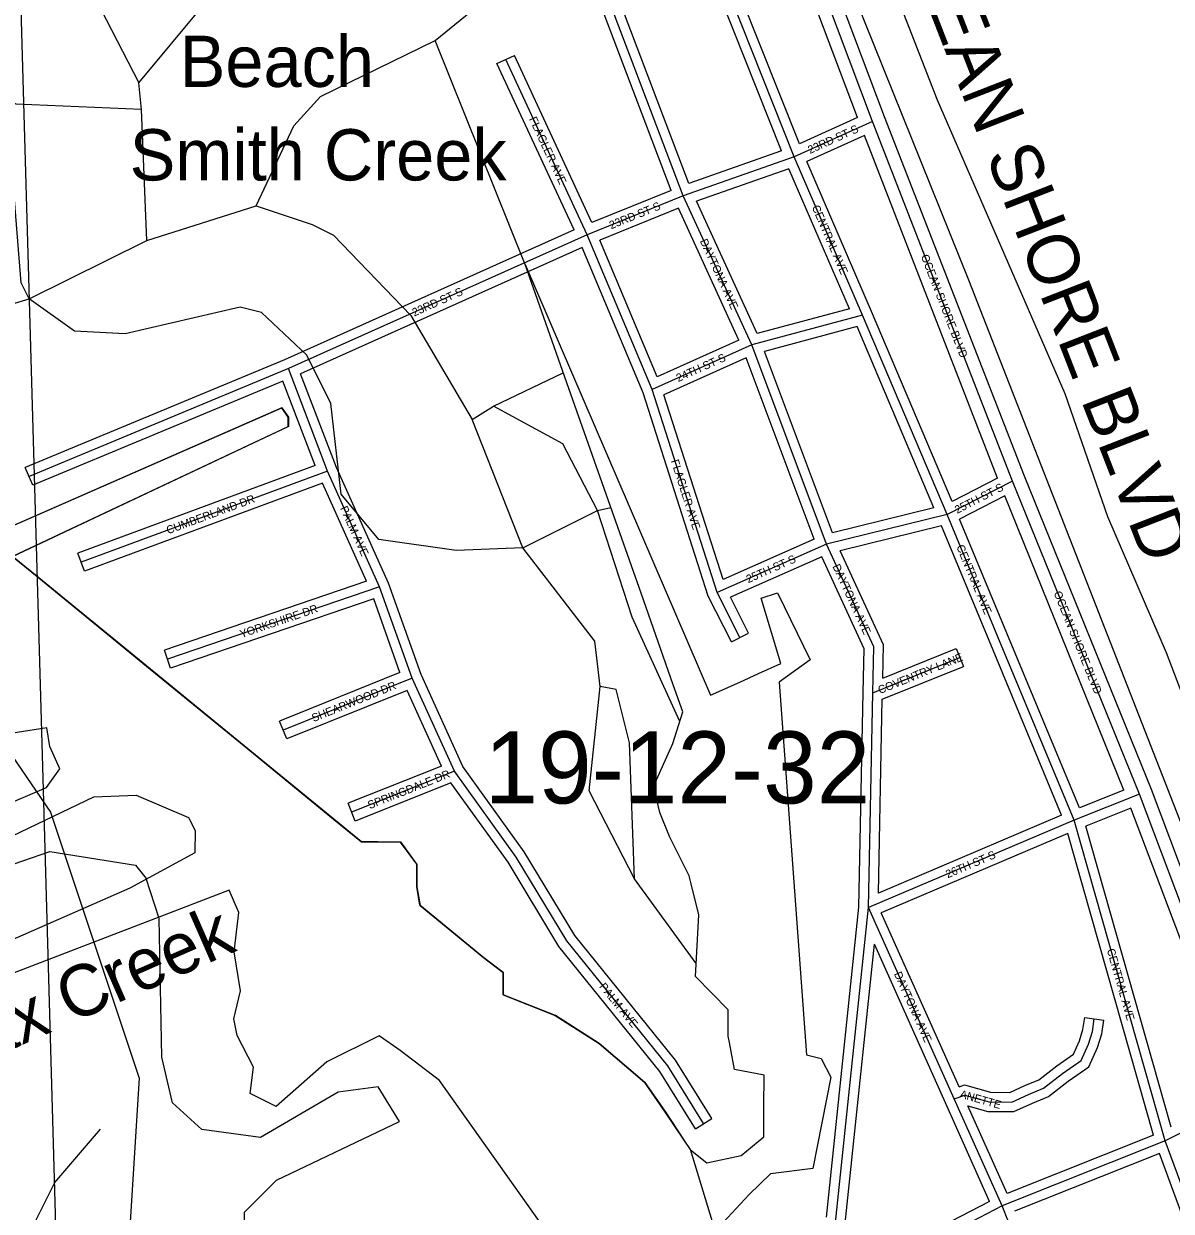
# Model space of a CAD drawing. Extents: x 457167 to 656239, y 1787309 to 1969297.
# Drawn here: x 617047 to 620629, y 1857861 to 1861569 of the extents above; entities that cross this region are included whole.
import ezdxf

# ---------------------------------------------------------------- set-up
doc = ezdxf.new("R2010")
doc.units = 0
for name, color, linetype in [('Level 1', 7, 'Continuous'), ('Level 2', 7, 'Continuous'), ('Level 22', 7, 'Continuous'), ('Level 23', 7, 'Continuous'), ('Level 28', 7, 'Continuous'), ('Level 31', 7, 'Continuous'), ('Level 32', 7, 'Continuous'), ('Level 34', 7, 'Continuous'), ('Level 41', 7, 'Continuous'), ('Level 44', 7, 'Continuous'), ('Level 5', 7, 'Continuous'), ('Level 7', 7, 'Continuous'), ('Level 8', 7, 'Continuous')]:
    doc.layers.add(name, color=color, linetype=linetype)

msp = doc.modelspace()

# ---------------------------------------------------------------- linework, layer by layer
at = {"layer": 'Level 1'}
for p, q in [((616980.56, 1863630.604), (617108.333, 1859138.994)), ((616454.38, 1860093.271), (617130.03, 1859107.332)), ((617108.333, 1859138.994), (617356.359, 1850420.191)), ((617130.03, 1859107.332), (617406.694, 1858276.824)), ((617406.694, 1858276.824), (617309.659, 1856739.253))]:
    msp.add_line(p, q, dxfattribs=at)
at = {"layer": 'Level 22'}
for p, q in [((619696.85, 1861264.093), (619270.224, 1862399.04)), ((620133.7, 1860140.778), (619696.85, 1861264.093)), ((620529.975, 1859162.96), (620133.7, 1860140.778)), ((620885.56, 1858220.093), (620529.975, 1859162.96))]:
    msp.add_line(p, q, dxfattribs=at)
at = {"layer": 'Level 23'}
for p, q in [((619734.13, 1861278.591), (619307.665, 1862413.115)), ((619649.734, 1861275.751), (619246.182, 1862349.311)), ((620170.771, 1860155.802), (619734.13, 1861278.591)), ((620086.985, 1860150.535), (619671.224, 1861219.622)), ((620567.228, 1859177.531), (620170.771, 1860155.802)), ((620481.55, 1859175.947), (620109.279, 1860094.536)), ((620922.988, 1858234.207), (620567.229, 1859177.53)), ((620839.018, 1858230.146), (620503.4, 1859120.066))]:
    msp.add_line(p, q, dxfattribs=at)
at = {"layer": 'Level 31'}
for p, q in [((619452.311, 1861153.791), (619010.39, 1862265.482)), ((619105.914, 1861031.954), (618679.29, 1862155.271)), ((618805.344, 1860910.075), (618551.28, 1861457.231)), ((619696.85, 1861264.093), (619452.311, 1861153.791)), ((619452.311, 1861153.791), (619105.914, 1861031.954)), ((619665.703, 1860659.043), (619452.311, 1861153.791)), ((619105.914, 1861031.954), (618805.344, 1860910.075)), ((619319.33, 1860566.296), (619105.914, 1861031.954)), ((618805.344, 1860910.075), (617873.015, 1860492.121)), ((619008.555, 1860426.971), (618805.344, 1860910.075)), ((619665.703, 1860659.043), (619319.33, 1860566.296)), ((619929.9, 1860036.251), (619665.703, 1860659.043)), ((619319.33, 1860566.296), (619008.555, 1860426.971)), ((619552.967, 1859943.531), (619319.33, 1860566.296)), ((617873.015, 1860492.121), (617062.971, 1860155.516)), ((617994.905, 1860172.001), (617873.015, 1860492.121)), ((619211.621, 1859792.598), (619008.555, 1860426.971)), ((617994.905, 1860172.001), (617225.649, 1859887.714)), ((618157.495, 1859811.115), (617994.905, 1860172.001)), ((620133.7, 1860140.778), (619929.9, 1860036.251)), ((619929.9, 1860036.251), (619552.967, 1859943.531)), ((620088.351, 1859654.649), (619929.9, 1860036.251)), ((619552.967, 1859943.531), (619211.621, 1859792.598)), ((618157.495, 1859811.115), (617495.235, 1859584.891)), ((618259.054, 1859525.926), (618157.495, 1859811.115)), ((619282.778, 1859652.893), (619211.621, 1859792.598)), ((620326.193, 1859081.702), (620088.351, 1859654.649)), ((619697.649, 1859480.124), (619968.933, 1859590.039)), ((618259.054, 1859525.926), (617856.576, 1859363.431)), ((618391.164, 1859234.886), (618259.054, 1859525.926)), ((619684.259, 1858808.876), (619697.649, 1859480.124)), ((618391.164, 1859234.886), (618070.201, 1859107.216)), ((618584.411, 1858967.06), (618391.164, 1859234.886)), ((620529.975, 1859162.96), (620326.193, 1859081.702)), ((620326.193, 1859081.702), (619684.259, 1858808.876)), ((620610.422, 1858080.721), (620326.193, 1859081.702)), ((618742.019, 1858705.087), (618584.411, 1858967.06)), ((619581.44, 1857825.723), (619684.259, 1858808.876)), ((619951.36, 1858211.899), (619684.259, 1858808.876)), ((619057.374, 1858314.96), (618742.019, 1858705.087)), ((619169.233, 1858134.488), (619057.374, 1858314.96)), ((620100.952, 1857877.579), (619951.36, 1858211.899)), ((620885.56, 1858220.093), (620610.422, 1858080.721)), ((620610.422, 1858080.721), (620100.952, 1857877.579)), ((620976.157, 1857085.483), (620610.422, 1858080.721)), ((620100.952, 1857877.579), (619894.91, 1857770.508)), ((620497.245, 1856893.942), (620100.952, 1857877.579))]:
    msp.add_line(p, q, dxfattribs=at)
for points in [[(619697.649, 1859480.124), (619700.335, 1859623.391), (619552.967, 1859943.531)], [(619951.36, 1858211.899), (619985.11, 1858223.866), (620061.162, 1858202.338), (620131.505, 1858201.906), (620184.045, 1858225.491), (620230.854, 1858245.082), (620289.465, 1858290.843), (620348.069, 1858331.513), (620371.354, 1858382.762), (620383.168, 1858421.66), (620388.936, 1858461.653)]]:
    msp.add_lwpolyline(points, dxfattribs=at)
at = {"layer": 'Level 32'}
for p, q in [((619468.592, 1861194.045), (619049.523, 1862248.251)), ((619412.896, 1861171.728), (618992.979, 1862228.067)), ((619123.568, 1861069.965), (618718.44, 1862136.684)), ((619067.45, 1861048.73), (618662.801, 1862114.189)), ((618524.07, 1861444.596), (618578.49, 1861469.866)), ((618820.528, 1860948.605), (618578.49, 1861469.866)), ((618765.33, 1860925.013), (618524.07, 1861444.596)), ((619649.733, 1861275.751), (619468.591, 1861194.045)), ((619671.225, 1861219.622), (619491.545, 1861138.576)), ((619412.896, 1861171.728), (619123.568, 1861069.965)), ((619693.25, 1860670.925), (619491.545, 1861138.576)), ((619435.852, 1861116.199), (619146.885, 1861014.562)), ((619624.404, 1860679.042), (619435.852, 1861116.199)), ((619067.45, 1861048.73), (618820.529, 1860948.605)), ((619336.045, 1860601.827), (619146.885, 1861014.561)), ((619090.595, 1860993.369), (618844.78, 1860893.692)), ((619279.453, 1860581.296), (619090.595, 1860993.369)), ((618765.329, 1860925.013), (617861.12, 1860519.666)), ((618789.595, 1860870.137), (617911.13, 1860476.33)), ((618980.387, 1860416.561), (618789.595, 1860870.137)), ((619024.301, 1860466.907), (618844.78, 1860893.693)), ((619624.404, 1860679.041), (619336.045, 1860601.827)), ((619944.917, 1860077.668), (619693.32, 1860670.759)), ((619648.27, 1860623.318), (619359.034, 1860545.869)), ((619888.523, 1860056.966), (619648.269, 1860623.318)), ((619279.453, 1860581.295), (619024.302, 1860466.906)), ((619571.69, 1859979.031), (619359.035, 1860545.869)), ((617861.12, 1860519.666), (617051.458, 1860183.219)), ((619302.458, 1860525.855), (619045.305, 1860410.569)), ((619514.927, 1859959.512), (619302.458, 1860525.854)), ((618022.622, 1860183.511), (617911.129, 1860476.33)), ((617855.979, 1860452.553), (617074.483, 1860127.811)), ((617956.086, 1860189.639), (617855.979, 1860452.553)), ((619183.788, 1859781.141), (618980.387, 1860416.561)), ((619230.016, 1859833.534), (619045.305, 1860410.569)), ((617074.483, 1860127.811), (617051.458, 1860183.219)), ((617956.085, 1860189.639), (617215.249, 1859915.853)), ((618185.346, 1859822.326), (618022.622, 1860183.511)), ((617979.049, 1860134.159), (617236.048, 1859859.573)), ((618116.6, 1859828.847), (617979.049, 1860134.158)), ((620086.985, 1860150.535), (619944.917, 1860077.669)), ((620109.279, 1860094.536), (619968.223, 1860022.189)), ((619888.523, 1860056.966), (619571.69, 1859979.03)), ((620116.057, 1859666.153), (619968.222, 1860022.189)), ((619912.065, 1860000.968), (619595.408, 1859923.076)), ((620060.645, 1859643.143), (619912.066, 1860000.967)), ((619514.927, 1859959.513), (619230.016, 1859833.534)), ((617236.048, 1859859.573), (617215.249, 1859915.853)), ((619538.071, 1859904.141), (619252.736, 1859777.975)), ((618116.6, 1859828.847), (617485.538, 1859613.281)), ((618286.892, 1859537.176), (618185.346, 1859822.326)), ((618139.166, 1859773.151), (617504.933, 1859556.501)), ((618221.138, 1859542.971), (618139.167, 1859773.151)), ((619256.045, 1859639.277), (619183.788, 1859781.142)), ((619309.51, 1859666.508), (619252.735, 1859777.975)), ((619256.045, 1859639.277), (619309.51, 1859666.508)), ((620287.079, 1859097.675), (620060.643, 1859643.146)), ((620342.559, 1859120.526), (620116.059, 1859666.151)), ((617504.933, 1859556.501), (617485.538, 1859613.281)), ((619728.495, 1859524.991), (619957.666, 1859617.843)), ((619957.666, 1859617.843), (619980.198, 1859562.233)), ((618221.137, 1859542.971), (617845.345, 1859391.25)), ((618417.244, 1859250.011), (618286.892, 1859537.176)), ((619727.248, 1859459.746), (619980.198, 1859562.233)), ((618243.62, 1859487.341), (617867.808, 1859335.611)), ((618350.842, 1859251.134), (618243.621, 1859487.341)), ((619654.29, 1858810.739), (619667.655, 1859480.722)), ((619715.176, 1858854.613), (619727.248, 1859459.746)), ((617867.808, 1859335.611), (617845.345, 1859391.25)), ((618350.842, 1859251.133), (618059.113, 1859135.091)), ((618609.472, 1858983.597), (618417.245, 1859250.011)), ((618380.52, 1859198.366), (618081.29, 1859079.34)), ((618559.349, 1858950.521), (618380.519, 1859198.365)), ((620481.55, 1859175.947), (620342.559, 1859120.525)), ((618081.29, 1859079.34), (618059.113, 1859135.091)), ((620287.079, 1859097.675), (619715.176, 1858854.613)), ((620503.4, 1859120.066), (620362.445, 1859063.86)), ((620629.337, 1858123.933), (620362.445, 1859063.86)), ((620306.624, 1859040.787), (619724.128, 1858793.223)), ((620574.169, 1858098.562), (620306.624, 1859040.786)), ((618766.654, 1858722.331), (618609.471, 1858983.597)), ((618717.382, 1858687.841), (618559.35, 1858950.521)), ((619553.039, 1857842.582), (619654.29, 1858810.738)), ((619967.433, 1858249.428), (619724.128, 1858793.223)), ((619081.884, 1858332.359), (618766.655, 1858722.331)), ((619032.861, 1858297.56), (618717.381, 1858687.841)), ((619611.438, 1857824.143), (619702.48, 1858694.691)), ((619923.975, 1858199.646), (619702.48, 1858694.691)), ((620359.244, 1858465.936), (620418.63, 1858457.371)), ((619194.733, 1858150.293), (619081.884, 1858332.359)), ((619143.733, 1858118.683), (619032.861, 1858297.56)), ((620062.011, 1857891.151), (619923.975, 1858199.646)), ((620116.578, 1857916.106), (619993.94, 1858190.188)), ((619143.733, 1858118.683), (619194.733, 1858150.293)), ((620574.168, 1858098.562), (620116.578, 1857916.106)), ((620592.896, 1858041.436), (620140.03, 1857860.863)), ((620937.936, 1857102.511), (620592.896, 1858041.435)), ((620062.011, 1857891.151), (619881.076, 1857797.128))]:
    msp.add_line(p, q, dxfattribs=at)
for points in [[(619667.654, 1859480.686), (619670.211, 1859617.086), (619538.071, 1859904.141)], [(619728.495, 1859524.991), (619730.459, 1859629.696), (619595.409, 1859923.076)], [(619967.433, 1858249.428), (619984.09, 1858255.334), (620065.417, 1858232.313), (620125.168, 1858231.946), (620172.11, 1858253.018), (620215.561, 1858271.204), (620271.667, 1858315.009), (620324.175, 1858351.447), (620343.223, 1858393.372), (620353.8, 1858428.198), (620359.244, 1858465.936)], [(619993.94, 1858190.188), (620056.907, 1858172.363), (620137.841, 1858171.867), (620195.982, 1858197.966), (620246.146, 1858218.96), (620307.261, 1858266.677), (620371.964, 1858311.579), (620399.485, 1858372.152), (620412.536, 1858415.121), (620418.63, 1858457.371)]]:
    msp.add_lwpolyline(points, dxfattribs=at)
at = {"layer": 'Level 5'}
for p, q in [((618611.742, 1860817.181), (618331.394, 1861516.923)), ((617414.173, 1861301.126), (617405.932, 1861384.526)), ((617430.425, 1860892.649), (617414.173, 1861301.126)), ((617430.425, 1860892.649), (617772.339, 1861000.662)), ((617063.431, 1860709.644), (617430.425, 1860892.649)), ((618513.582, 1860374.656), (618731.093, 1860479.071)), ((618871.033, 1860082.024), (618748.21, 1860430.505)), ((618446.861, 1860333.045), (618513.582, 1860374.656)), ((618604.825, 1859932.739), (618446.861, 1860333.045)), ((618604.825, 1859932.739), (618838.368, 1860049.182)), ((618838.368, 1860049.182), (618879.417, 1860058.27)), ((618973.864, 1859790.653), (618871.033, 1860082.024)), ((617093.193, 1859838.762), (617430.283, 1859562.778)), ((619074.474, 1859504.74), (618973.864, 1859790.653)), ((617430.283, 1859562.778), (617734.305, 1859314.104)), ((617734.305, 1859314.104), (618014.161, 1859085.092)), ((619146.392, 1858634.191), (618953.835, 1858898.645))]:
    msp.add_line(p, q, dxfattribs=at)
for points in [[(617512.271, 1867311.531), (617753.467, 1866786.084), (617761.707, 1866719.392), (618027.815, 1866093.874), (618077.636, 1865918.751), (618144.228, 1865801.97), (618243.9, 1865460.085), (618426.875, 1865084.76), (618468.397, 1864926.308), (618668.012, 1864492.621), (618917.409, 1863850.463), (619117.024, 1863408.417), (619432.992, 1862624.476), (619574.345, 1862307.531), (619707.24, 1861823.895), (619898.445, 1861331.858), (620297.605, 1860414.445), (620430.569, 1860030.81), (620613.533, 1859605.464), (621220.39, 1858012.611)], [(616931.75, 1862318.679), (616990.072, 1862260.258), (616998.302, 1862176.897), (617405.932, 1861384.526)], [(617405.932, 1861384.526), (617606.263, 1861626.051), (617664.783, 1861776.034), (617689.953, 1861942.726)], [(618331.394, 1861516.923), (618565.035, 1861708.397), (618556.765, 1861783.428), (618515.144, 1861825.169), (618273.301, 1861742.066), (618048.318, 1861833.996), (617848.185, 1861792.515), (617689.953, 1861942.726)], [(617772.339, 1861000.662), (617889.309, 1861250.616), (617972.77, 1861342.219), (618331.394, 1861516.923)], [(617414.173, 1861301.126), (617022.397, 1861318.224), (616880.745, 1861376.744)], [(617772.339, 1861000.662), (617947.331, 1860942.112), (618013.993, 1860908.702), (618255.487, 1860658.349), (618446.861, 1860333.045)], [(618748.21, 1860430.505), (618611.742, 1860817.181), (619190.934, 1859472.624), (619282.64, 1859513.26), (619340.594, 1859539.747)], [(616504.635, 1860468.478), (616896.67, 1860659.792), (617063.431, 1860709.644)], [(616454.718, 1860409.59), (616925.272, 1859963.664), (617852.52, 1860369.962), (617872.86, 1860340.851), (617872.83, 1860311.761), (617011.784, 1859905.392), (617093.193, 1859838.762)], [(618846.121, 1859498.984), (618829.61, 1859640.706), (618604.825, 1859932.739)], [(619340.594, 1859539.747), (619410.01, 1859571.314), (619349.102, 1859775.007), (619400.043, 1859792.411), (619501.687, 1859582.86), (619404.86, 1859513.139), (619490.287, 1858349.439), (619536.11, 1858337.758), (619566.609, 1858279.548), (619510.308, 1857994.517), (619377.88, 1857977.194), (619311.61, 1857913.261), (619230.04, 1857826.071), (619229.936, 1857721.346)], [(618953.835, 1858898.645), (618812.412, 1859173.908), (618846.121, 1859498.984)], [(619027.31, 1859127.703), (619012.41, 1859187.716), (619073.655, 1859321.471), (619104.309, 1859420.348), (619074.474, 1859504.74)], [(616453.095, 1858887.832), (616725.674, 1859027.165), (616965.124, 1859120.001), (617117.968, 1859183.839), (617158.77, 1859241.976), (617128.287, 1859311.826), (617118.164, 1859370.017), (617006.109, 1859352.681), (616924.585, 1859312.04), (616837.944, 1859248.132), (616685.093, 1859178.478), (616578.131, 1859161.137), (616453.368, 1859144.546)], [(616452.964, 1858765.652), (617265.622, 1859154.594), (617398.035, 1859160.274), (617560.925, 1859090.287), (617581.254, 1859049.54), (617581.181, 1858979.722), (617377.362, 1858869.391), (616452.642, 1858464.202)], [(619130.192, 1858883.605), (619124.17, 1858908.337), (619063.18, 1859030.578), (619032.7, 1859106.243), (619027.31, 1859127.703)], [(618014.161, 1859085.092), (618100.661, 1859014.096), (618151.588, 1859014.044), (618222.884, 1859013.971), (618273.739, 1858944.102), (618273.668, 1858874.286), (618283.794, 1858816.094), (618482.242, 1858652.986), (618543.306, 1858606.381), (618543.235, 1858536.564), (618706.136, 1858472.4), (618843.55, 1858384.991), (618986.024, 1858262.669), (619047.049, 1858175.337), (619109.024, 1858082.186)], [(618720.676, 1857739.308), (618344.35, 1858269.134), (618222.22, 1858362.347), (618156.062, 1858408.96), (617993.013, 1858327.673), (617834.996, 1858188.202), (617753.555, 1858229.012), (617763.825, 1858310.456), (617713, 1858409.415), (617702.869, 1858461.788), (617723.33, 1858549.038), (617703.085, 1858671.238), (617718.489, 1858793.402), (617688.005, 1858863.251), (616452.561, 1858388.567)], [(619249.695, 1858387.859), (619245.895, 1858407.862), (619245.976, 1858489.316), (619144.227, 1858594.141), (619154.603, 1858786.127), (619130.192, 1858883.605)], [(619128.41, 1858053.076), (619179.297, 1858012.299), (619286.268, 1858035.465), (619357.624, 1858093.576), (619357.715, 1858186.665), (619357.813, 1858285.571), (619266.163, 1858303.116), (619249.695, 1858387.859)], [(616593.004, 1857317.258), (616651.524, 1857458.911), (616801.705, 1857592.134), (616976.867, 1857691.966), (617060.327, 1857783.608), (617143.888, 1857950.231), (617285.769, 1858116.794)]]:
    msp.add_lwpolyline(points, dxfattribs=at)
at = {"layer": 'Level 7'}
for points in [[(617063.431, 1860709.644), (617038.49, 1860759.695), (617005.568, 1861176.541), (616880.745, 1861376.744)], [(618604.825, 1859932.739), (618396.413, 1859924.598), (618154.7, 1859958.197), (618038.117, 1860100.049), (618005.105, 1860383.514), (617930.234, 1860533.666), (617788.651, 1860667.177), (617721.96, 1860683.917), (617363.435, 1860600.944), (617205.044, 1860609.443), (617063.431, 1860709.644)], [(618838.368, 1860049.182), (618730.225, 1860257.715), (618513.582, 1860374.656)], [(619095.025, 1859390.401), (618946.381, 1859715.597), (618838.368, 1860049.182)], [(618953.835, 1858898.645), (618937.623, 1859323.821), (618896.132, 1859490.584), (618846.121, 1859498.984)], [(616452.949, 1858751.283), (617128.292, 1858983.937), (617395.015, 1858941.988), (617428.296, 1858900.277)], [(617735.536, 1857749.541), (617735.665, 1857857.912), (617835.796, 1857957.814), (618219.46, 1858140.819), (618152.869, 1858249.261), (618027.827, 1858232.72), (617785.905, 1858091.266), (617602.543, 1858116.466), (617510.941, 1858199.926), (617477.73, 1858341.679), (617469.847, 1858775.166), (617428.296, 1858900.277)]]:
    msp.add_lwpolyline(points, dxfattribs=at)
at = {"layer": 'Level 8'}
for points in [[(616745.512, 1868837.671), (619996.599, 1860769.559), (621520.639, 1856869.505), (622094.654, 1855490.486)], [(619229.605, 1857721.507), (619128.602, 1858053.512), (619108.602, 1858082.512), (619046.6, 1858175.514), (618985.6, 1858262.515), (618843.597, 1858384.516), (618706.595, 1858472.516), (618543.592, 1858536.517), (618543.592, 1858606.518), (618482.591, 1858652.518), (618283.587, 1858816.52), (618273.587, 1858874.521), (618273.586, 1858944.522), (618222.585, 1859013.523), (618151.585, 1859014.522), (618100.584, 1859014.522), (618014.583, 1859085.523), (617734.578, 1859314.526), (617430.572, 1859562.528), (617093.566, 1859838.531), (617011.565, 1859905.531), (617872.574, 1860311.541), (617872.574, 1860340.542), (617852.574, 1860369.542), (616925.564, 1859963.531)]]:
    msp.add_lwpolyline(points, dxfattribs=at)

# ---------------------------------------------------------------- texts
at = {"layer": 'Level 2'}
msp.add_text('19-12-32', height=225, dxfattribs=at).set_placement((618485.215, 1859134.205))
at = {"layer": 'Level 28'}
msp.add_text('OCEAN SHORE BLVD', height=160, rotation=291.250469, dxfattribs=at).set_placement((619751.95, 1861923.481))
at = {"layer": 'Level 34'}
for s, height, rotation, p in [('FLAGLER AVE', 25, 294.906883, (618623.6, 1861271.802)), ('23RD ST S', 25, 24.278136, (619501.341, 1861162.193)), ('23RD ST S', 25, 22.0719, (618880.643, 1860927.12)), ('CENTRAL AVE', 25, 293.331008, (619506.554, 1860996.471)), ('DAYTONA AVE', 24.99916, 294.622283, (619156.973, 1860890.546)), ('OCEAN SHORE BLVD', 25, 291.250469, (619847.118, 1860843.21)), ('23RD ST S', 25, 24.145875, (618265.831, 1860654.519)), ('24TH ST S', 25, 24.147031, (619090.164, 1860449.859)), ('FLAGLER AVE', 25, 287.749908, (619066.785, 1860204.063)), ('25TH ST S', 25, 27.152633, (619960.996, 1860038.152)), ('CUMBERLAND DR', 25, 20.282097, (617497.175, 1859974.735)), ('PALM AVE', 25, 294.252617, (618033.366, 1860056.204)), ('CENTRAL AVE', 25, 292.549283, (619957.905, 1859936.211)), ('25TH ST S', 25, 23.853194, (619308.71, 1859821.861)), ('DAYTONA AVE', 25, 294.717567, (619570.848, 1859874.795)), ('OCEAN SHORE BLVD', 25, 292.060692, (620261.696, 1859791.666)), ('YORKSHIRE DR', 25, 18.859428, (617726.237, 1859650.591)), ('COVENTRY LANE', 25, 22.055714, (619719.761, 1859475.596)), ('SHEARWOOD DR', 25, 21.985278, (617951.66, 1859388.34)), ('SPRINGDALE DR', 25, 21.691003, (618126.434, 1859116.132)), ('26TH ST S', 25, 23.025433, (619931.416, 1858900.339)), ('CENTRAL AVE', 25, 285.851653, (620428.022, 1858677.328)), ('DAYTONA AVE', 25, 294.104536, (619762.987, 1858602.313)), ('PALM AVE', 25, 308.949761, (618841.862, 1858561.687)), ('ANETTE', 25, 344.194442, (619967, 1858216.001))]:
    msp.add_text(s, height=height, rotation=rotation, dxfattribs=at).set_placement(p)
at = {"layer": 'Level 41'}
msp.add_text('Smith Creek', height=160, dxfattribs=at).set_placement((617377.165, 1861079.683))
msp.add_text('Halifax Creek', height=160, rotation=23.66145, dxfattribs=at).set_placement((616539.35, 1858159.91))
at = {"layer": 'Level 44'}
msp.add_text('Beach', height=160, dxfattribs=at).set_placement((617533.314, 1861371.765))

doc.saveas('drawing.dxf')
